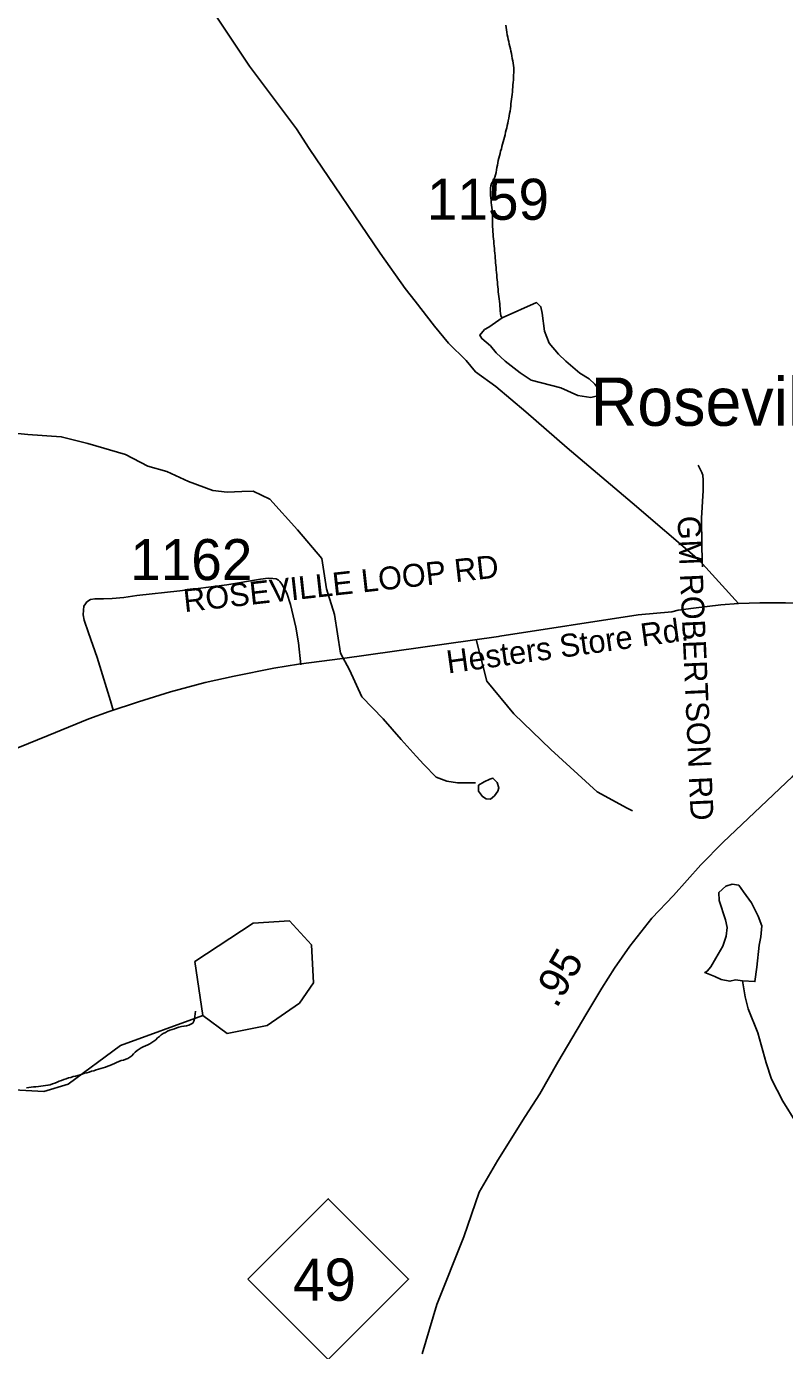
# Model space of a CAD drawing. Extents: x 1950930 to 2061844, y 904556 to 1017002.
# Drawn here: x 1983783 to 1986925, y 944969 to 950453 of the extents above; entities that cross this region are included whole.
import ezdxf

# ---------------------------------------------------------------- set-up
doc = ezdxf.new("R2010")
doc.units = 0
for name, color, linetype in [('Exist Civil Demographics Community Label', 7, 'Continuous'), ('Exist Hydrographic Creek Single Shore', 7, 'Continuous'), ('Exist Hydrographic Misc Water Feature', 7, 'Continuous'), ('Exist Road Non-System Type 51', 7, 'Continuous'), ('Exist Road Non-System Type 51 Label', 7, 'Continuous'), ('Exist Road Primary NC Attributed', 7, 'Continuous'), ('Exist Road Primary NC Mileage Hundredths English Label', 7, 'Continuous'), ('Exist Road Primary NC Shield CELL', 7, 'Continuous'), ('Exist Road Primary NC Shield Number Label', 7, 'Continuous'), ('Exist Road Secondary Type 51 Attributed', 7, 'Continuous'), ('Exist Road Secondary Type 51 Label', 7, 'Continuous'), ('Exist Road Secondary Type 51 Number Label', 7, 'Continuous')]:
    doc.layers.add(name, color=color, linetype=linetype)

msp = doc.modelspace()

# ---------------------------------------------------------------- linework, layer by layer
at = {"layer": 'Exist Hydrographic Creek Single Shore'}
for points in [[(1984514.7, 946356.3), (1984172.7, 946232.1), (1983955.8, 946072.5), (1983855.7, 946041.7), (1983580.7, 946057.3), (1983430.6, 946122.7), (1983355.6, 946265.5), (1983355.6, 946367.2), (1983280.7, 946483.5), (1983155.6, 946548.4), (1982872.7, 946583.9), (1982714.6, 946692.2), (1982622.7, 946874.6), (1982497.6, 946992.1), (1982447.6, 947167), (1982272.7, 947400.3), (1981981.7, 948115.3), (1981431.6, 948565.7)], [(1986750.3, 946500.7), (1986761.3, 946434.1), (1986773.8, 946384.3), (1986814, 946284.4), (1986849.1, 946160.6), (1986870, 946092.9), (1986917, 946001.7), (1986973.6, 945910.3), (1987012.5, 945810.2), (1987059.5, 945694.3), (1987124.1, 945605.4), (1987174.9, 945537.5), (1987207.3, 945441.6), (1987230.1, 945386.3)]]:
    msp.add_lwpolyline(points, dxfattribs=at)
at = {"layer": 'Exist Hydrographic Misc Water Feature'}
for points in [[(1985800.2, 950221.4), (1985801.1, 950232.1), (1985801.5, 950241.9), (1985801.9, 950251.7), (1985802.5, 950261.6), (1985802.5, 950271.4), (1985802.5, 950281.3), (1985801.3, 950291.1), (1985800.2, 950301), (1985798.2, 950310.9), (1985796.3, 950320.7), (1985794.5, 950330.6), (1985792.7, 950340.5), (1985790.6, 950350.4), (1985788.6, 950360.3), (1985786.3, 950370.2), (1985784, 950380), (1985781.8, 950390), (1985779.5, 950399.1), (1985777.5, 950408.9), (1985775.6, 950418.8), (1985774, 950428.7), (1985772.6, 950438.6), (1985771.1, 950448.4), (1985769.9, 950458.3)], [(1985755.1, 949246.8), (1985749.6, 949255.1), (1985747.5, 949264.1), (1985746.3, 949274.9), (1985745.7, 949284.7), (1985745.1, 949294.6), (1985744.5, 949304.4), (1985743.4, 949314.4), (1985742.2, 949324.2), (1985741, 949334), (1985739.8, 949343.9), (1985738.3, 949354.5), (1985737.7, 949364.5), (1985736.7, 949374.3), (1985735.4, 949384.2), (1985734.6, 949394.1), (1985733.8, 949404), (1985732.6, 949413.8), (1985732, 949423.6), (1985730.9, 949433.5), (1985730.3, 949444.3), (1985729.3, 949454.1), (1985728.5, 949463.9), (1985727.5, 949473.8), (1985726.6, 949483.6), (1985725.8, 949493.6), (1985725, 949503.4), (1985724.2, 949513.3), (1985722.9, 949523.2), (1985722.3, 949533.9), (1985721.3, 949543.6), (1985720.5, 949553.5), (1985719.7, 949563.4), (1985718.8, 949573.2), (1985717.8, 949583.2), (1985717.2, 949592.9), (1985716.4, 949602.9), (1985715.6, 949613.5), (1985714.9, 949623.4), (1985714.7, 949633.2), (1985714.5, 949643.1), (1985714.3, 949653), (1985714.1, 949663.6), (1985713.9, 949673.5), (1985713.5, 949683.3), (1985712.9, 949693.2), (1985711.9, 949703), (1985710.8, 949712.9), (1985709.6, 949723.6), (1985708.4, 949733.5), (1985707.4, 949743.3), (1985706.5, 949753.3), (1985705.9, 949763), (1985705.7, 949773), (1985706.3, 949782.7), (1985707.8, 949792.5), (1985711, 949802.4), (1985715.6, 949811.3), (1985720.1, 949820.2), (1985724, 949829.1), (1985727.2, 949838.9), (1985729.1, 949848.7), (1985731.3, 949858.6), (1985732.6, 949868.3), (1985734.6, 949878.1), (1985736.5, 949888), (1985738.7, 949897.8), (1985741, 949907.6), (1985743.4, 949917.3), (1985746.1, 949927.2), (1985748.4, 949936.9), (1985751.2, 949946.7), (1985753.5, 949955.8), (1985756.4, 949965.5), (1985758.6, 949975.2), (1985761.3, 949985.1), (1985763.7, 949994.8), (1985766.4, 950004.7), (1985768.9, 950014.5), (1985771.3, 950024.2), (1985773.4, 950033.3), (1985775.6, 950043), (1985777.9, 950052.8), (1985779.9, 950062.7), (1985781.8, 950072.4), (1985783.8, 950082.3), (1985785.5, 950092), (1985787.1, 950102.7), (1985788.6, 950112.5), (1985790, 950122.4), (1985791.2, 950132.2), (1985792.5, 950141.9), (1985793.5, 950151.8), (1985794.7, 950161.6), (1985795.7, 950171.4), (1985796.8, 950182.1), (1985797.8, 950191.9), (1985798.6, 950201.7), (1985799.4, 950211.6), (1985800.2, 950221.4)], [(1985755.1, 949246.8), (1985896.6, 949309.5), (1985914.9, 949291.9), (1985920.8, 949265.6), (1985929.6, 949191.5), (1985949.9, 949141.8), (1985988.3, 949095.9), (1986018.4, 949066.5), (1986076.9, 949016.9), (1986115, 948993.2), (1986139.2, 948971.4), (1986151.3, 948955.5), (1986149.7, 948923.6), (1986121.6, 948916.8), (1986067.6, 948924.4), (1985997.3, 948956.2), (1985875.1, 948987.5), (1985829, 949018.9), (1985766.6, 949066.9), (1985730.3, 949100.5), (1985706.1, 949130.4), (1985669.8, 949159.9), (1985661.8, 949174.1), (1985681.7, 949198.3), (1985699.6, 949207.7), (1985755.1, 949246.8)], [(1983555.1, 948786.9), (1983789.5, 948763.2), (1983927.5, 948753.7), (1984037.6, 948725.1), (1984193.9, 948680.1), (1984286.5, 948631.4), (1984364.7, 948610.1), (1984454.7, 948568.9), (1984555.4, 948531.6), (1984615.2, 948523.8), (1984675.3, 948526.6), (1984723.3, 948528.9), (1984791.6, 948495.5), (1984906.6, 948368.3), (1985007.7, 948249.8), (1985026.6, 948123.8), (1985059.6, 948018.1), (1985085, 947857.7), (1985121.7, 947787.9), (1985172.6, 947677), (1985261.4, 947585.8), (1985336, 947499.6), (1985398.5, 947430.2), (1985430.5, 947396.8), (1985481.6, 947343.2), (1985525.5, 947327.5), (1985569.8, 947320), (1985589.5, 947320.4), (1985629.6, 947320.4), (1985643.6, 947320.9)], [(1985656.1, 947310.9), (1985680.1, 947325.1), (1985704.1, 947335.3), (1985716, 947340), (1985734.2, 947321.6), (1985740.6, 947300.1), (1985736.5, 947286.2), (1985722.7, 947266), (1985706.7, 947253.2), (1985688.9, 947253.6), (1985672.7, 947263), (1985656.5, 947285.5), (1985656.1, 947310.9)], [(1986750.3, 946500.7), (1986801.9, 946496.9), (1986809.5, 946557.4), (1986818.9, 946647.8), (1986826.7, 946681.9), (1986830.2, 946728), (1986815.9, 946767.5), (1986787.4, 946823), (1986755.2, 946868.9), (1986735.1, 946897.1), (1986707.4, 946900.9), (1986681.4, 946892.7), (1986653.1, 946866.1), (1986653.9, 946832.3), (1986680.3, 946752.4), (1986686.7, 946721), (1986682.8, 946685.1), (1986669.3, 946644.2), (1986639.5, 946593.8), (1986619.6, 946558.4), (1986603.8, 946539.6), (1986594, 946534.2), (1986636.2, 946517.6), (1986661.9, 946506.4), (1986698, 946498.5), (1986722, 946504.6), (1986750.3, 946500.7)], [(1984514.7, 946356.3), (1984614.6, 946282.1), (1984780.7, 946314.7), (1984914.6, 946407.2), (1984972.6, 946491.3), (1984964.6, 946648.9), (1984872.8, 946749.3), (1984722.7, 946739.3), (1984480.7, 946580.2), (1984514.7, 946356.3)], [(1984484, 946374.3), (1984482.4, 946363.7), (1984481.1, 946353.1), (1984479.7, 946342.4), (1984477, 946333.5), (1984472.3, 946325.3), (1984465.2, 946320.6), (1984456.3, 946316.7), (1984446.5, 946314.4), (1984436, 946312.2), (1984425.6, 946310.8), (1984415.3, 946308.5), (1984405.9, 946305.4), (1984396.3, 946301.5), (1984386.8, 946298.4), (1984377.2, 946295.3), (1984368, 946291.4), (1984359.1, 946286.7), (1984350.1, 946281.9), (1984341.9, 946276.4), (1984334.3, 946269.9), (1984326.9, 946263.6), (1984319.8, 946256.3), (1984311.8, 946250), (1984303.4, 946245.1), (1984294.8, 946239.6), (1984285.7, 946235.7), (1984276.7, 946231.7), (1984267.3, 946227.1), (1984258.7, 946222.3), (1984250.1, 946216.7), (1984242.3, 946211.2), (1984234.5, 946204.7), (1984227.1, 946197.5), (1984219.7, 946190.3), (1984212.1, 946183.8), (1984204.1, 946178.3), (1984195.1, 946175.2), (1984185.3, 946172.1), (1984175.6, 946169.9), (1984166.2, 946165.9), (1984156.8, 946162), (1984147.9, 946158.1), (1984138.7, 946153.4), (1984129.5, 946149.5), (1984120.3, 946146.3), (1984110.8, 946143.3), (1984101.4, 946140.3), (1984091.8, 946137.1), (1984082.3, 946134), (1984072.5, 946131), (1984063, 946127.8), (1984053.2, 946125.6), (1984043.8, 946122.5), (1984034.1, 946119.4), (1984024.5, 946117.2), (1984014.9, 946114.1), (1984005.4, 946111), (1983995.8, 946108.7), (1983986.1, 946105.7), (1983976.5, 946103.4), (1983966.9, 946100.4), (1983957.4, 946098), (1983948, 946094.9), (1983938.4, 946091), (1983929.1, 946088), (1983919.5, 946084.1), (1983910.3, 946080.2), (1983900.8, 946076.2), (1983891.4, 946073.2), (1983882, 946070.1), (1983872.3, 946067.8), (1983862.5, 946066.3), (1983852.7, 946064.9), (1983842.8, 946063.6), (1983832.8, 946062.9), (1983822.7, 946061.5), (1983812.9, 946060.8), (1983802.8, 946059.4), (1983793, 946057.9), (1983783.1, 946056.5)]]:
    msp.add_lwpolyline(points, dxfattribs=at)
at = {"layer": 'Exist Road Non-System Type 51'}
for points in [[(1986585.1, 948214.8), (1986583.4, 948242.1), (1986582.4, 948304.2), (1986580.5, 948416.4), (1986588, 948531.3), (1986588, 948573.9), (1986586.1, 948594.3), (1986581.5, 948605.4), (1986566.6, 948636.1)], [(1984920.4, 947809), (1984910, 947900.3), (1984899, 947964.8), (1984877.1, 948058.9), (1984861.9, 948105.9), (1984842.1, 948143.2), (1984833.5, 948154.6), (1984827.4, 948159.4), (1984818.2, 948164.6), (1984804, 948167.1), (1984784.4, 948168), (1984753, 948163.2), (1984613.2, 948140.8), (1984419.1, 948115.8), (1984240.8, 948095.5), (1984187.4, 948088.1), (1984138.8, 948084.3), (1984103, 948082.9), (1984082, 948082.9), (1984067.2, 948082.4), (1984048.6, 948079.5), (1984034.2, 948069.5), (1984028.6, 948061.9), (1984021.4, 948052.3), (1984019.5, 948035.2), (1984019, 948016.1), (1984021.9, 947994.2), (1984040, 947941), (1984076.2, 947839.9), (1984132, 947659.4), (1984143.1, 947621.1)], [(1985647.2, 947914.6), (1985690.6, 947741.1), (1985803.6, 947605.6), (1985956.1, 947458.7), (1986148.2, 947283.5), (1986272.5, 947215.8), (1986295.1, 947204.4)]]:
    msp.add_lwpolyline(points, dxfattribs=at)
at = {"layer": 'Exist Road Primary NC Attributed'}
msp.add_lwpolyline([(1985423.7, 944955.2), (1985484.3, 945159.3), (1985595.6, 945439.4), (1985659.2, 945625.2), (1985737.2, 945757.1), (1985849.5, 945938.8), (1985911.2, 946032.9), (1985985.5, 946162.8), (1986105.7, 946366.5), (1986167.8, 946470.5), (1986220, 946552.4), (1986284, 946644.3), (1986374.2, 946760.3), (1986464.2, 946854.2), (1986578.2, 946980), (1986670.3, 947074), (1986800.4, 947197.8), (1986956.7, 947345.7), (1987096.6, 947465.5), (1987278.9, 947633.3), (1987500.9, 947813.1), (1987596.8, 947902.1)], dxfattribs=at)
at = {"layer": 'Exist Road Primary NC Shield CELL'}
msp.add_lwpolyline([(1984701.2, 945264.8), (1985034.1, 945597.8), (1985367.1, 945264.8), (1985034.1, 944931.8)], close=True, dxfattribs=at)
at = {"layer": 'Exist Road Secondary Type 51 Attributed'}
for points in [[(1986734.2, 948062.6), (1986571.2, 948242.6), (1986293.1, 948480.6), (1986024, 948707.4), (1985852.5, 948856.4), (1985727.7, 948961.5), (1985643.8, 949022.9), (1985606.1, 949069), (1985532.8, 949141.6), (1985474, 949211.3), (1985394.1, 949314.7), (1985352.5, 949367.1), (1985249.6, 949513.7), (1984955.2, 949947.2), (1984901.8, 950029.3), (1984707.6, 950287.8), (1984552.8, 950520.1)], [(1983457.6, 947347.3), (1983872.9, 947516.1), (1984041.3, 947584.9), (1984125.5, 947616.2), (1984247.7, 947655.4), (1984380, 947696.5), (1984524.4, 947735.3), (1984644.5, 947762.3), (1984808.8, 947795.1), (1984910.9, 947812.3), (1985093, 947834.9), (1985739.4, 947926.2), (1985745.5, 947928.1), (1986318, 948015.8), (1986458.1, 948028.8), (1986483.9, 948034.8), (1986548.1, 948044.1), (1986660.2, 948057.2), (1986734.2, 948062.6)], [(1986734.2, 948062.6), (1986822.3, 948065.9), (1986928.3, 948065.1), (1987040.1, 948062.3), (1987170.2, 948059.3), (1987741.7, 948027.1)]]:
    msp.add_lwpolyline(points, dxfattribs=at)

# ---------------------------------------------------------------- texts
at = {"layer": 'Exist Civil Demographics Community Label'}
msp.add_text('Roseville', height=200, dxfattribs=at).set_placement((1986121.5, 948798.9))
at = {"layer": 'Exist Road Non-System Type 51 Label'}
for s, rotation, p in [('  GM ROBERTSON RD', 272.5329, (1986477.7, 948494.7)), ('  ROSEVILLE LOOP RD', 6.3088, (1984368.7, 948019.3))]:
    msp.add_text(s, height=95, rotation=rotation, dxfattribs=at).set_placement(p)
at = {"layer": 'Exist Road Primary NC Mileage Hundredths English Label'}
msp.add_text('.95', height=125, rotation=60.2104, dxfattribs=at).set_placement((1985980.4, 946383))
at = {"layer": 'Exist Road Primary NC Shield Number Label'}
msp.add_text('49', height=175, dxfattribs=at).set_placement((1984888.3, 945175.1))
at = {"layer": 'Exist Road Secondary Type 51 Label'}
msp.add_text('Hesters Store Rd.', height=95, rotation=7.913, dxfattribs=at).set_placement((1985530.6, 947772.8))
at = {"layer": 'Exist Road Secondary Type 51 Number Label'}
for s, p in [('1159', (1985443, 949652.2)), ('1162', (1984213.6, 948159.8))]:
    msp.add_text(s, height=170, dxfattribs=at).set_placement(p)

doc.saveas('drawing.dxf')
